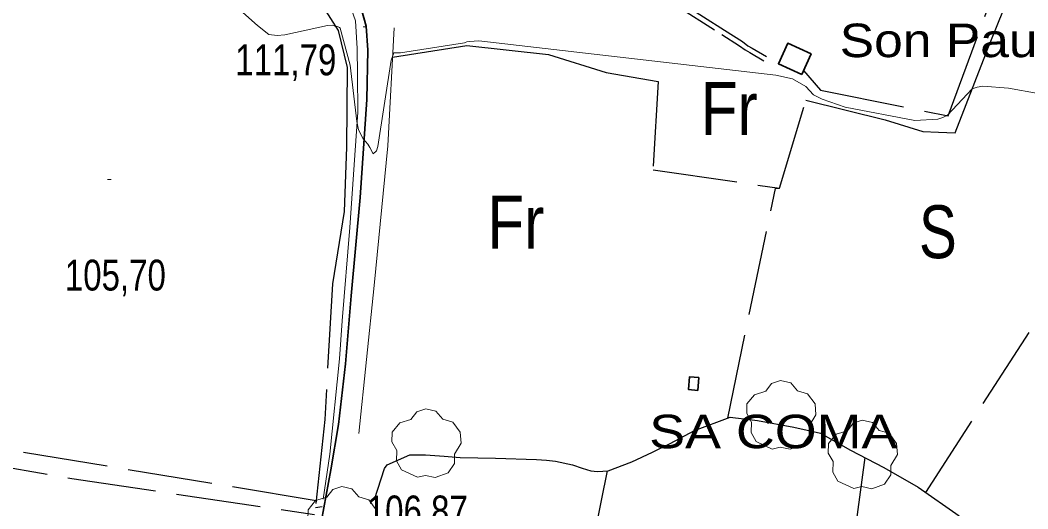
# Model space of a CAD drawing. Extents: x 483840 to 488445, y 4386047 to 4389027.
# Drawn here: x 486504.1 to 486789.5, y 4387028.7 to 4387167.2 of the extents above; entities that cross this region are included whole.
import ezdxf
from ezdxf.enums import TextEntityAlignment as Align

# ---------------------------------------------------------------- set-up
doc = ezdxf.new("R2010")
doc.units = 0
doc.header["$LTSCALE"] = 4
doc.linetypes.add('LONG_DASHED', pattern=[7.5, 6, -1.5])
doc.linetypes.add('MEDIUM_DASHED', pattern=[4.5, 3, -1.5])
for name, color, linetype, lineweight in [('25', 7, 'LONG_DASHED', 25), ('29', 7, 'Continuous', 13), ('38', 7, 'Continuous', 25), ('47', 7, 'Continuous', 35), ('51', 7, 'Continuous', 13), ('6', 7, 'Continuous', 35), ('7', 7, 'Continuous', 13), ('9', 7, 'Continuous', 13)]:
    doc.layers.add(name, color=color, linetype=linetype, lineweight=lineweight)
doc.layers.add('31', color=7, linetype='Continuous')
doc.layers.add('5', color=7, linetype='Continuous')

msp = doc.modelspace()

# ---------------------------------------------------------------- linework, layer by layer
at = {"layer": '25'}
msp.add_line((486743.31, 4387043.21), (486721.67, 4386883.12), dxfattribs=at)
for points in [[(486503.16, 4387207.34), (486510.12, 4387216.24), (486514.53, 4387220.83), (486546.48, 4387208.59), (486564.14, 4387200.46), (486567.7, 4387197.11), (486569.82, 4387193.55), (486571.92, 4387188.19), (486573.67, 4387184.64), (486580.38, 4387176.51), (486584.77, 4387173.53), (486589.76, 4387171.13), (486594.16, 4387164.31), (486596.71, 4387153.77), (486596.54, 4387131.19), (486595.83, 4387112.96), (486592.54, 4387092.52), (486590.33, 4387054.06), (486587.72, 4387029.11), (486589.6, 4387029.31)], [(486725.97, 4387152.98), (486730.79, 4387147.42), (486766.93, 4387140.08), (486787.69, 4387196.36), (486746.95, 4387201.74), (486735.2, 4387202.13)], [(486609.56, 4387156.72), (486630.57, 4387160.04), (486653.72, 4387157.46), (486670.08, 4387152.42), (486684.83, 4387149.81), (486683.34, 4387124.84), (486719.13, 4387119.6), (486726.62, 4387144.56), (486749.13, 4387138.98), (486759.81, 4387135.68), (486764.23, 4387135.46), (486768.88, 4387135.32), (486777.77, 4387158.23), (486789.75, 4387187.85), (486800.8, 4387189.1)], [(486760.6, 4387033.34), (486802.57, 4387098.37), (486836.55, 4387155.29), (486845.33, 4387165.37)], [(486704.51, 4387054.43), (486718.01, 4387119.47), (486719.13, 4387119.6)], [(486587.92, 4387030.96), (486479.81, 4387048.89), (486442.97, 4387054.97), (486413.19, 4387060.73), (486401.35, 4387061.87), (486388.32, 4387063.48), (486379.84, 4387063.68), (486375.04, 4387063.75), (486369.34, 4387063.76), (486352.31, 4387064.3)], [(486355.8, 4387061.1), (486372.22, 4387060.34), (486384.06, 4387059.19), (486390.58, 4387058.5), (486393.87, 4387057.93), (486423.5, 4387052.4), (486458.48, 4387047.7), (486518.66, 4387037.31), (486587.4, 4387027.09)], [(486595.3, 4387002.74), (486607.32, 4387040.16), (486608.01, 4387041.13), (486614.43, 4387044.04), (486618.85, 4387043.97), (486624.17, 4387043.6), (486628.67, 4387043.23), (486638.72, 4387043.09), (486650.35, 4387042.7), (486653.12, 4387042.51), (486655.74, 4387042.17), (486660.53, 4387041.2), (486663.22, 4387040.26), (486665.69, 4387039.48), (486667.63, 4387039.3), (486670.64, 4387039.48), (486677.35, 4387042.01), (486683.17, 4387044.78), (486688.16, 4387047.18), (486695.11, 4387050.91), (486705.15, 4387054.67), (486712.94, 4387053.73), (486723.19, 4387051.86), (486730.75, 4387050.17), (486739.23, 4387045.33), (486748.69, 4387040.39), (486758.44, 4387034.85), (486770.03, 4387026.73)], [(486670.31, 4387039.46), (486645.29, 4386915.06), (486578.17, 4386942.05)]]:
    msp.add_lwpolyline(points, dxfattribs=at)
at = {"layer": '29'}
for points in [[(486717.1, 4387045.65), (486712.56, 4387047.77), (486711.15, 4387050.31), (486711.25, 4387053.29), (486709.88, 4387055.7), (486709.92, 4387058.45), (486712.08, 4387061.05), (486715.27, 4387062.05), (486716.92, 4387064.24), (486719.49, 4387065.07), (486722.35, 4387064.42), (486724.3, 4387062.15), (486727.11, 4387061.33), (486729.24, 4387058.48), (486729.48, 4387055.35), (486727.6, 4387052.2), (486727.6, 4387049.52), (486725.78, 4387046.91), (486722.16, 4387045.57), (486719.39, 4387046.2)], [(486616.59, 4387037.63), (486612.05, 4387039.75), (486610.64, 4387042.29), (486610.74, 4387045.27), (486609.37, 4387047.68), (486609.41, 4387050.43), (486611.57, 4387053.03), (486614.76, 4387054.03), (486616.41, 4387056.22), (486618.98, 4387057.05), (486621.84, 4387056.4), (486623.79, 4387054.13), (486626.6, 4387053.31), (486628.73, 4387050.46), (486628.97, 4387047.33), (486627.09, 4387044.18), (486627.09, 4387041.5), (486625.27, 4387038.89), (486621.65, 4387037.55), (486618.88, 4387038.18)], [(486740.21, 4387034.43), (486735.67, 4387036.55), (486734.26, 4387039.09), (486734.36, 4387042.07), (486732.99, 4387044.48), (486733.03, 4387047.23), (486735.19, 4387049.83), (486738.38, 4387050.83), (486740.03, 4387053.02), (486742.6, 4387053.85), (486745.46, 4387053.2), (486747.41, 4387050.93), (486750.22, 4387050.11), (486752.35, 4387047.26), (486752.59, 4387044.13), (486750.71, 4387040.98), (486750.71, 4387038.3), (486748.89, 4387035.69), (486745.27, 4387034.35), (486742.5, 4387034.98)], [(486592.79, 4387015.61), (486588.25, 4387017.73), (486586.84, 4387020.27), (486586.94, 4387023.25), (486585.57, 4387025.66), (486585.61, 4387028.41), (486587.77, 4387031.01), (486590.96, 4387032.01), (486592.61, 4387034.2), (486595.18, 4387035.03), (486598.04, 4387034.38), (486599.99, 4387032.11), (486602.8, 4387031.29), (486604.93, 4387028.44), (486605.17, 4387025.31), (486603.29, 4387022.16), (486603.29, 4387019.48), (486601.47, 4387016.87), (486597.85, 4387015.53), (486595.08, 4387016.16)]]:
    msp.add_lwpolyline(points, close=True, dxfattribs=at)
at = {"layer": '38', "linetype": 'MEDIUM_DASHED'}
msp.add_lwpolyline([(486690.64, 4387170.96), (486702.83, 4387163.19), (486707.87, 4387159.99), (486709.43, 4387158.83), (486710.73, 4387158.04), (486714.76, 4387155.73)], dxfattribs=at)
at = {"layer": '38'}
msp.add_lwpolyline([(486691.64, 4387172), (486703.59, 4387164.38), (486708.66, 4387161.15), (486710.22, 4387160), (486711.45, 4387159.25), (486715.46, 4387156.96)], dxfattribs=at)
at = {"layer": '47'}
for points in [[(486725.45, 4387151.85), (486718.86, 4387154.86), (486721.52, 4387160.69), (486728.11, 4387157.68)], [(486696.3, 4387065.9), (486696, 4387062.27), (486693.4, 4387062.49), (486693.7, 4387066.12)]]:
    msp.add_lwpolyline(points, close=True, dxfattribs=at)
at = {"layer": '51'}
for points in [[(486586.06, 4387226.86), (486581.27, 4387222.57), (486580.04, 4387220.79), (486579.66, 4387220.05), (486579.39, 4387217.2), (486580.12, 4387210.44), (486594.83, 4387179.23), (486597.49, 4387171.54), (486599.08, 4387167.02), (486599.49, 4387159.21), (486599.61, 4387151.93), (486599.68, 4387141.12), (486598.91, 4387128.98), (486597.49, 4387108.44), (486595.24, 4387081.98), (486594.56, 4387071.19), (486591.77, 4387044.21), (486589.93, 4387031.41)], [(486610.01, 4387165.06), (486608.18, 4387131.62), (486604.31, 4387091.98), (486599.96, 4387050.02)]]:
    msp.add_lwpolyline(points, dxfattribs=at)
at = {"layer": '6'}
msp.add_lwpolyline([(486588.12, 4387018.18), (486592.09, 4387039.77), (486594.27, 4387052.64), (486596.22, 4387069.83), (486597.85, 4387089.12), (486600.42, 4387116.95), (486602.31, 4387144.73), (486602.51, 4387158.7), (486602.12, 4387165.54), (486600.59, 4387170.92), (486600.46, 4387171.2), (486593.21, 4387186.85), (486583.65, 4387209.28), (486582.41, 4387211.77), (486581.87, 4387214.56), (486581.79, 4387217.25), (486582.34, 4387219.68), (486590.6, 4387230.84), (486599.3, 4387239.8), (486609.37, 4387250.12), (486628.41, 4387272.11)], dxfattribs=at)
at = {"layer": '7'}
for p, q in [((486601.22, 4387165.37), (486602.22, 4387165.37)), ((486528.83, 4387122.02), (486529.83, 4387122.02))]:
    msp.add_line(p, q, dxfattribs=at)
at = {"layer": '9'}
msp.add_lwpolyline([(486792.42, 4387146.42), (486784.01, 4387147.93), (486776.73, 4387148.54), (486775.13, 4387148.23), (486773.72, 4387147.72), (486766.74, 4387140.31), (486765.45, 4387139.65), (486764, 4387139.15), (486757.53, 4387138.79), (486737.8, 4387142.57), (486731.23, 4387144.8), (486728.82, 4387146.07), (486726.66, 4387148.38), (486722.86, 4387150.56), (486718.13, 4387151.63), (486633.99, 4387161.37), (486631.31, 4387161.21), (486630.61, 4387161.11), (486630.17, 4387160.92), (486629.89, 4387160.77), (486611.8, 4387157.93), (486609.93, 4387158), (486609.18, 4387155.88), (486605.36, 4387131.43), (486605.03, 4387130.2), (486604.07, 4387129.35), (486603.13, 4387131.18), (486602.51, 4387132.1), (486601.19, 4387133.57), (486599.93, 4387136.12), (486599.39, 4387138.55), (486597.59, 4387154.51), (486594.69, 4387164.94), (486594.59, 4387165.07), (486594.48, 4387165.17), (486593.93, 4387165.4), (486593.18, 4387165.57), (486593.04, 4387165.61), (486592.62, 4387165.81), (486591.12, 4387165.68), (486579.03, 4387163.03), (486576.91, 4387162.84), (486574.49, 4387163.21), (486571.28, 4387165.73), (486564.57, 4387171.64)], dxfattribs=at)

# ---------------------------------------------------------------- texts
at = {"layer": '31'}
for s, width, p in [('Fr', 0.85, (486704.92, 4387134.69)), ('Fr', 0.85, (486644.48, 4387102.44)), ('S', 0.8, (486764.03, 4387099.75))]:
    msp.add_text(s, height=15, dxfattribs=dict(at, width=width)).set_placement(p, align=Align.CENTER)
at = {"layer": '5'}
for s, width, p in [('Son Pau', 1.15, (486736.22, 4387156.75)), ('SA COMA', 1.2, (486682.25, 4387045.88))]:
    msp.add_text(s, height=9.5, dxfattribs=dict(at, width=width)).set_placement(p)
at = {"layer": '7', "width": 0.8}
for s, p in [('111,79', (486565.01, 4387151.6)), ('105,70', (486516.72, 4387090.58)), ('106,87', (486602.25, 4387023.71))]:
    msp.add_text(s, height=8.75, dxfattribs=at).set_placement(p)

doc.saveas('drawing.dxf')
